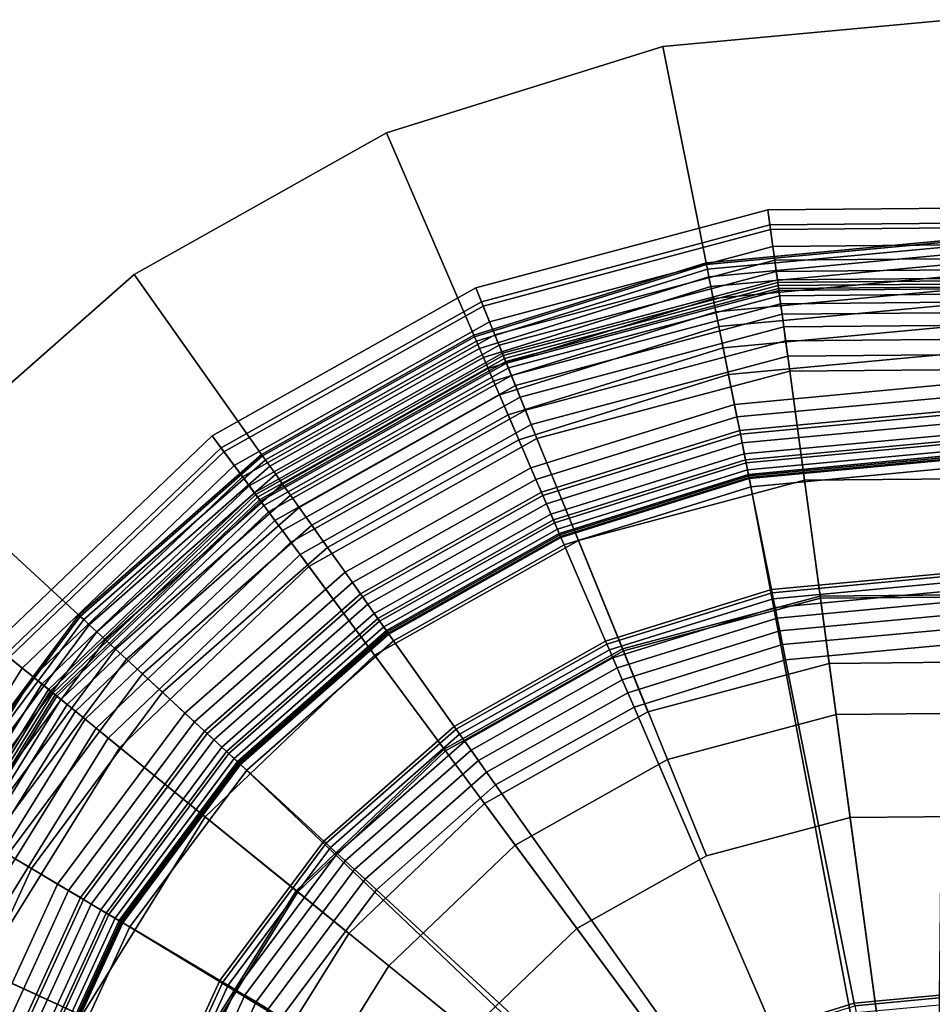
# Model space of a CAD drawing. Extents: x -43.1 to 43.1, y -41.3 to 41.3.
# Tile 536 of 656: x 32.5 to 33.5, y 1.7 to 2.7. Entities that reach past the tile are written whole.
import ezdxf

# ---------------------------------------------------------------- set-up
doc = ezdxf.new("R2010")
doc.units = 0
for name, color, linetype in [('LAMP', 7, 'CONTINUOUS'), ('LAMP_SUPPORT', 18, 'CONTINUOUS'), ('METAL_BASE', 254, 'CONTINUOUS')]:
    doc.layers.add(name, color=color, linetype=linetype)

msp = doc.modelspace()

# ---------------------------------------------------------------- linework, layer by layer
at = {"layer": 'LAMP'}
for points in [[(33.2992, 2.527, 43.6401), (33.605, 2.5297, 43.6401), (33.6033, 2.5146, 43.7579), (33.3012, 2.5118, 43.7579)], [(33.3019, 2.5071, 43.3843), (33.6027, 2.5098, 43.3843), (33.605, 2.5297, 43.6401), (33.2992, 2.527, 43.6401)], [(33.0036, 2.4482, 43.6401), (33.2992, 2.527, 43.6401), (33.3012, 2.5118, 43.7579), (33.0094, 2.4341, 43.7579)], [(33.0112, 2.4297, 43.3843), (33.3019, 2.5071, 43.3843), (33.2992, 2.527, 43.6401), (33.0036, 2.4482, 43.6401)], [(33.0094, 2.4341, 43.7579), (33.3012, 2.5118, 43.7579), (33.3091, 2.4537, 43.8806), (33.0314, 2.3798, 43.8806)], [(33.3012, 2.5118, 43.7579), (33.6033, 2.5146, 43.7579), (33.5964, 2.4563, 43.8806), (33.3091, 2.4537, 43.8806)], [(33.3042, 2.4901, 43.0998), (33.6007, 2.4928, 43.0998), (33.6027, 2.5098, 43.3843), (33.3019, 2.5071, 43.3843)], [(33.0176, 2.4138, 43.0998), (33.3042, 2.4901, 43.0998), (33.3019, 2.5071, 43.3843), (33.0112, 2.4297, 43.3843)], [(33.023, 2.4006, 42.7996), (33.3061, 2.476, 42.7996), (33.3042, 2.4901, 43.0998), (33.0176, 2.4138, 43.0998)], [(33.3061, 2.476, 42.7996), (33.599, 2.4786, 42.7996), (33.6007, 2.4928, 43.0998), (33.3042, 2.4901, 43.0998)], [(33.0273, 2.39, 42.4966), (33.3076, 2.4647, 42.4966), (33.3061, 2.476, 42.7996), (33.023, 2.4006, 42.7996)], [(33.3076, 2.4647, 42.4966), (33.5977, 2.4673, 42.4966), (33.599, 2.4786, 42.7996), (33.3061, 2.476, 42.7996)], [(33.0305, 2.382, 42.2036), (33.3088, 2.4561, 42.2036), (33.3076, 2.4647, 42.4966), (33.0273, 2.39, 42.4966)], [(33.3088, 2.4561, 42.2036), (33.5967, 2.4587, 42.2036), (33.5977, 2.4673, 42.4966), (33.3076, 2.4647, 42.4966)], [(33.0327, 2.3766, 41.9337), (33.3096, 2.4504, 41.9337), (33.3088, 2.4561, 42.2036), (33.0305, 2.382, 42.2036)], [(33.0314, 2.3798, 43.8806), (33.3091, 2.4537, 43.8806), (33.3213, 2.3639, 43.9998), (33.0655, 2.2958, 43.9998)], [(33.0339, 2.3738, 41.6997), (33.31, 2.4473, 41.6997), (33.3096, 2.4504, 41.9337), (33.0327, 2.3766, 41.9337)], [(33.3096, 2.4504, 41.9337), (33.596, 2.453, 41.9337), (33.5967, 2.4587, 42.2036), (33.3088, 2.4561, 42.2036)], [(33.3091, 2.4537, 43.8806), (33.5964, 2.4563, 43.8806), (33.5859, 2.3663, 43.9998), (33.3213, 2.3639, 43.9998)], [(33.31, 2.4473, 41.6997), (33.5957, 2.4499, 41.6997), (33.596, 2.453, 41.9337), (33.3096, 2.4504, 41.9337)], [(33.3102, 2.4454, 41.6845), (33.5955, 2.448, 41.6845), (33.5957, 2.4499, 41.6997), (33.31, 2.4473, 41.6997)], [(32.7369, 2.2985, 43.6401), (33.0036, 2.4482, 43.6401), (33.0094, 2.4341, 43.7579), (32.746, 2.2862, 43.7579)], [(32.7488, 2.2824, 43.3843), (33.0112, 2.4297, 43.3843), (33.0036, 2.4482, 43.6401), (32.7369, 2.2985, 43.6401)], [(33.0346, 2.372, 41.6845), (33.3102, 2.4454, 41.6845), (33.31, 2.4473, 41.6997), (33.0339, 2.3738, 41.6997)], [(33.0366, 2.3671, 41.6707), (33.3109, 2.4402, 41.6707), (33.3102, 2.4454, 41.6845), (33.0346, 2.372, 41.6845)], [(33.0397, 2.3595, 41.6586), (33.312, 2.432, 41.6586), (33.3109, 2.4402, 41.6707), (33.0366, 2.3671, 41.6707)], [(33.3109, 2.4402, 41.6707), (33.5948, 2.4427, 41.6707), (33.5955, 2.448, 41.6845), (33.3102, 2.4454, 41.6845)], [(33.312, 2.432, 41.6586), (33.5939, 2.4346, 41.6586), (33.5948, 2.4427, 41.6707), (33.3109, 2.4402, 41.6707)], [(32.746, 2.2862, 43.7579), (33.0094, 2.4341, 43.7579), (33.0314, 2.3798, 43.8806), (32.7809, 2.2391, 43.8806)], [(32.759, 2.2686, 43.0998), (33.0176, 2.4138, 43.0998), (33.0112, 2.4297, 43.3843), (32.7488, 2.2824, 43.3843)], [(33.0437, 2.3495, 41.6486), (33.3135, 2.4214, 41.6486), (33.312, 2.432, 41.6586), (33.0397, 2.3595, 41.6586)], [(33.3135, 2.4214, 41.6486), (33.5926, 2.4239, 41.6486), (33.5939, 2.4346, 41.6586), (33.312, 2.432, 41.6586)], [(33.0485, 2.3377, 41.6411), (33.3152, 2.4087, 41.6411), (33.3135, 2.4214, 41.6486), (33.0437, 2.3495, 41.6486)], [(33.3152, 2.4087, 41.6411), (33.5911, 2.4112, 41.6411), (33.5926, 2.4239, 41.6486), (33.3135, 2.4214, 41.6486)], [(32.7675, 2.2571, 42.7996), (33.023, 2.4006, 42.7996), (33.0176, 2.4138, 43.0998), (32.759, 2.2686, 43.0998)], [(33.3171, 2.3944, 41.6365), (33.5895, 2.3969, 41.6365), (33.5911, 2.4112, 41.6411), (33.3152, 2.4087, 41.6411)], [(32.7743, 2.2479, 42.4966), (33.0273, 2.39, 42.4966), (33.023, 2.4006, 42.7996), (32.7675, 2.2571, 42.7996)], [(33.054, 2.3243, 41.6365), (33.3171, 2.3944, 41.6365), (33.3152, 2.4087, 41.6411), (33.0485, 2.3377, 41.6411)], [(32.7794, 2.241, 42.2036), (33.0305, 2.382, 42.2036), (33.0273, 2.39, 42.4966), (32.7743, 2.2479, 42.4966)], [(33.0598, 2.3098, 41.6352), (33.3192, 2.3789, 41.6352), (33.3171, 2.3944, 41.6365), (33.054, 2.3243, 41.6365)], [(33.3192, 2.3789, 41.6352), (33.5876, 2.3814, 41.6352), (33.5895, 2.3969, 41.6365), (33.3171, 2.3944, 41.6365)], [(32.7829, 2.2364, 41.9337), (33.0327, 2.3766, 41.9337), (33.0305, 2.382, 42.2036), (32.7794, 2.241, 42.2036)], [(32.7809, 2.2391, 43.8806), (33.0314, 2.3798, 43.8806), (33.0655, 2.2958, 43.9998), (32.8348, 2.1662, 43.9998)], [(33.3521, 2.1363, 41.6428), (33.5591, 2.1382, 41.6428), (33.5876, 2.3814, 41.6352), (33.3192, 2.3789, 41.6352)], [(32.7847, 2.2339, 41.6997), (33.0339, 2.3738, 41.6997), (33.0327, 2.3766, 41.9337), (32.7829, 2.2364, 41.9337)], [(32.7859, 2.2323, 41.6845), (33.0346, 2.372, 41.6845), (33.0339, 2.3738, 41.6997), (32.7847, 2.2339, 41.6997)], [(32.789, 2.2281, 41.6707), (33.0366, 2.3671, 41.6707), (33.0346, 2.372, 41.6845), (32.7859, 2.2323, 41.6845)], [(33.152, 2.083, 41.6428), (33.3521, 2.1363, 41.6428), (33.3192, 2.3789, 41.6352), (33.0598, 2.3098, 41.6352)], [(32.7939, 2.2215, 41.6586), (33.0397, 2.3595, 41.6586), (33.0366, 2.3671, 41.6707), (32.789, 2.2281, 41.6707)], [(33.0655, 2.2958, 43.9998), (33.3213, 2.3639, 43.9998), (33.3362, 2.2536, 44.107), (33.1074, 2.1927, 44.107)], [(33.3213, 2.3639, 43.9998), (33.5859, 2.3663, 43.9998), (33.5729, 2.2558, 44.107), (33.3362, 2.2536, 44.107)], [(32.8003, 2.2128, 41.6486), (33.0437, 2.3495, 41.6486), (33.0397, 2.3595, 41.6586), (32.7939, 2.2215, 41.6586)], [(32.8079, 2.2026, 41.6411), (33.0485, 2.3377, 41.6411), (33.0437, 2.3495, 41.6486), (32.8003, 2.2128, 41.6486)], [(32.8165, 2.191, 41.6365), (33.054, 2.3243, 41.6365), (33.0485, 2.3377, 41.6411), (32.8079, 2.2026, 41.6411)], [(32.8258, 2.1784, 41.6352), (33.0598, 2.3098, 41.6352), (33.054, 2.3243, 41.6365), (32.8165, 2.191, 41.6365)], [(32.9715, 1.9816, 41.6428), (33.152, 2.083, 41.6428), (33.0598, 2.3098, 41.6352), (32.8258, 2.1784, 41.6352)], [(32.5158, 2.0871, 43.6401), (32.7369, 2.2985, 43.6401), (32.746, 2.2862, 43.7579), (32.5277, 2.0775, 43.7579)], [(32.5314, 2.0744, 43.3843), (32.7488, 2.2824, 43.3843), (32.7369, 2.2985, 43.6401), (32.5158, 2.0871, 43.6401)], [(32.8348, 2.1662, 43.9998), (33.0655, 2.2958, 43.9998), (33.1074, 2.1927, 44.107), (32.901, 2.0768, 44.107)], [(32.5277, 2.0775, 43.7579), (32.746, 2.2862, 43.7579), (32.7809, 2.2391, 43.8806), (32.5732, 2.0405, 43.8806)], [(32.5447, 2.0636, 43.0998), (32.759, 2.2686, 43.0998), (32.7488, 2.2824, 43.3843), (32.5314, 2.0744, 43.3843)], [(32.5558, 2.0547, 42.7996), (32.7675, 2.2571, 42.7996), (32.759, 2.2686, 43.0998), (32.5447, 2.0636, 43.0998)], [(32.5646, 2.0475, 42.4966), (32.7743, 2.2479, 42.4966), (32.7675, 2.2571, 42.7996), (32.5558, 2.0547, 42.7996)], [(33.1074, 2.1927, 44.107), (33.3362, 2.2536, 44.107), (33.3524, 2.1342, 44.1939), (33.1529, 2.081, 44.1939)], [(33.3362, 2.2536, 44.107), (33.5729, 2.2558, 44.107), (33.5589, 2.136, 44.1939), (33.3524, 2.1342, 44.1939)], [(32.5713, 2.042, 42.2036), (32.7794, 2.241, 42.2036), (32.7743, 2.2479, 42.4966), (32.5646, 2.0475, 42.4966)], [(32.5758, 2.0384, 41.9337), (32.7829, 2.2364, 41.9337), (32.7794, 2.241, 42.2036), (32.5713, 2.042, 42.2036)], [(32.5732, 2.0405, 43.8806), (32.7809, 2.2391, 43.8806), (32.8348, 2.1662, 43.9998), (32.6436, 1.9834, 43.9998)], [(32.5782, 2.0364, 41.6997), (32.7847, 2.2339, 41.6997), (32.7829, 2.2364, 41.9337), (32.5758, 2.0384, 41.9337)], [(32.5797, 2.0352, 41.6845), (32.7859, 2.2323, 41.6845), (32.7847, 2.2339, 41.6997), (32.5782, 2.0364, 41.6997)], [(32.5838, 2.0319, 41.6707), (32.789, 2.2281, 41.6707), (32.7859, 2.2323, 41.6845), (32.5797, 2.0352, 41.6845)], [(32.5902, 2.0267, 41.6586), (32.7939, 2.2215, 41.6586), (32.789, 2.2281, 41.6707), (32.5838, 2.0319, 41.6707)], [(32.5985, 2.0199, 41.6486), (32.8003, 2.2128, 41.6486), (32.7939, 2.2215, 41.6586), (32.5902, 2.0267, 41.6586)], [(32.6085, 2.0119, 41.6411), (32.8079, 2.2026, 41.6411), (32.8003, 2.2128, 41.6486), (32.5985, 2.0199, 41.6486)], [(32.6196, 2.0028, 41.6365), (32.8165, 2.191, 41.6365), (32.8079, 2.2026, 41.6411), (32.6085, 2.0119, 41.6411)], [(32.6318, 1.9929, 41.6352), (32.8258, 2.1784, 41.6352), (32.8165, 2.191, 41.6365), (32.6196, 2.0028, 41.6365)], [(32.901, 2.0768, 44.107), (33.1074, 2.1927, 44.107), (33.1529, 2.081, 44.1939), (32.9728, 1.9799, 44.1939)], [(32.8219, 1.8385, 41.6428), (32.9715, 1.9816, 41.6428), (32.8258, 2.1784, 41.6352), (32.6318, 1.9929, 41.6352)], [(32.6436, 1.9834, 43.9998), (32.8348, 2.1662, 43.9998), (32.901, 2.0768, 44.107), (32.7299, 1.9132, 44.107)], [(33.1778, 2.0195, 41.1434), (33.3613, 2.0684, 41.1434), (33.3521, 2.1363, 41.6428), (33.152, 2.083, 41.6428)], [(33.1529, 2.081, 44.1939), (33.3524, 2.1342, 44.1939), (33.3683, 2.0167, 44.2522), (33.1975, 1.9712, 44.2522)], [(33.3613, 2.0684, 41.1434), (33.5512, 2.0701, 41.1434), (33.5591, 2.1382, 41.6428), (33.3521, 2.1363, 41.6428)], [(33.3524, 2.1342, 44.1939), (33.5589, 2.136, 44.1939), (33.5451, 2.0183, 44.2522), (33.3683, 2.0167, 44.2522)], [(33.0123, 1.9265, 41.1433), (33.1778, 2.0195, 41.1434), (33.152, 2.083, 41.6428), (32.9715, 1.9816, 41.6428)], [(32.3682, 1.821, 43.7579), (32.5277, 2.0775, 43.7579), (32.5732, 2.0405, 43.8806), (32.4214, 1.7965, 43.8806)], [(32.3881, 1.8118, 43.0998), (32.5447, 2.0636, 43.0998), (32.5314, 2.0744, 43.3843), (32.3725, 1.819, 43.3843)], [(32.7299, 1.9132, 44.107), (32.901, 2.0768, 44.107), (32.9728, 1.9799, 44.1939), (32.8235, 1.8372, 44.1939)], [(32.9728, 1.9799, 44.1939), (33.1529, 2.081, 44.1939), (33.1975, 1.9712, 44.2522), (33.0433, 1.8846, 44.2522)], [(32.401, 1.8059, 42.7996), (32.5558, 2.0547, 42.7996), (32.5447, 2.0636, 43.0998), (32.3881, 1.8118, 43.0998)], [(33.1778, 2.0195, 41.1434), (33.0123, 1.9265, 41.1433), (33.463, 1.3178, 41.1433), (33.3613, 2.0684, 41.1434)], [(33.5512, 2.0701, 41.1434), (33.3613, 2.0684, 41.1434), (33.463, 1.3178, 41.1433), (33.7355, 2.0245, 41.1433)], [(32.4114, 1.8011, 42.4966), (32.5646, 2.0475, 42.4966), (32.5558, 2.0547, 42.7996), (32.401, 1.8059, 42.7996)], [(32.4192, 1.7975, 42.2036), (32.5713, 2.042, 42.2036), (32.5646, 2.0475, 42.4966), (32.4114, 1.8011, 42.4966)], [(32.4245, 1.7951, 41.9337), (32.5758, 2.0384, 41.9337), (32.5713, 2.042, 42.2036), (32.4192, 1.7975, 42.2036)], [(32.4214, 1.7965, 43.8806), (32.5732, 2.0405, 43.8806), (32.6436, 1.9834, 43.9998), (32.5038, 1.7587, 43.9998)], [(32.4273, 1.7938, 41.6997), (32.5782, 2.0364, 41.6997), (32.5758, 2.0384, 41.9337), (32.4245, 1.7951, 41.9337)], [(32.429, 1.793, 41.6845), (32.5797, 2.0352, 41.6845), (32.5782, 2.0364, 41.6997), (32.4273, 1.7938, 41.6997)], [(32.4339, 1.7908, 41.6707), (32.5838, 2.0319, 41.6707), (32.5797, 2.0352, 41.6845), (32.429, 1.793, 41.6845)], [(32.4413, 1.7874, 41.6586), (32.5902, 2.0267, 41.6586), (32.5838, 2.0319, 41.6707), (32.4339, 1.7908, 41.6707)], [(32.4511, 1.7829, 41.6486), (32.5985, 2.0199, 41.6486), (32.5902, 2.0267, 41.6586), (32.4413, 1.7874, 41.6586)], [(33.9027, 1.9345, 41.1433), (33.7355, 2.0245, 41.1433), (33.463, 1.3178, 41.1433), (34.0422, 1.8058, 41.1433)], [(32.4627, 1.7775, 41.6411), (32.6085, 2.0119, 41.6411), (32.5985, 2.0199, 41.6486), (32.4511, 1.7829, 41.6486)], [(32.4758, 1.7715, 41.6365), (32.6196, 2.0028, 41.6365), (32.6085, 2.0119, 41.6411), (32.4627, 1.7775, 41.6411)], [(33.1975, 1.9712, 44.2522), (33.3683, 2.0167, 44.2522), (33.3824, 1.9125, 44.2735), (33.237, 1.8738, 44.2735)], [(33.3683, 2.0167, 44.2522), (33.5451, 2.0183, 44.2522), (33.5329, 1.9139, 44.2735), (33.3824, 1.9125, 44.2735)], [(32.49, 1.765, 41.6352), (32.6318, 1.9929, 41.6352), (32.6196, 2.0028, 41.6365), (32.4758, 1.7715, 41.6365)], [(32.7125, 1.6627, 41.6428), (32.8219, 1.8385, 41.6428), (32.6318, 1.9929, 41.6352), (32.49, 1.765, 41.6352)], [(32.5038, 1.7587, 43.9998), (32.6436, 1.9834, 43.9998), (32.7299, 1.9132, 44.107), (32.6049, 1.7122, 44.107)], [(32.8751, 1.7953, 41.1433), (33.0123, 1.9265, 41.1433), (32.9715, 1.9816, 41.6428), (32.8219, 1.8385, 41.6428)], [(32.8235, 1.8372, 44.1939), (32.9728, 1.9799, 44.1939), (33.0433, 1.8846, 44.2522), (32.9155, 1.7624, 44.2522)], [(33.0433, 1.8846, 44.2522), (33.1975, 1.9712, 44.2522), (33.237, 1.8738, 44.2735), (33.1059, 1.8002, 44.2735)], [(32.8751, 1.7953, 41.1433), (32.7748, 1.6341, 41.1433), (33.463, 1.3178, 41.1433), (33.0123, 1.9265, 41.1433)], [(32.6049, 1.7122, 44.107), (32.7299, 1.9132, 44.107), (32.8235, 1.8372, 44.1939), (32.7145, 1.6618, 44.1939)], [(33.237, 1.8738, 44.2735), (33.3824, 1.9125, 44.2735), (33.463, 1.3178, 44.2735), (33.1059, 1.8002, 44.2735)], [(33.5329, 1.9139, 44.2735), (33.6789, 1.8778, 44.2735), (33.463, 1.3178, 44.2735), (33.3824, 1.9125, 44.2735)], [(32.9155, 1.7624, 44.2522), (33.0433, 1.8846, 44.2522), (33.1059, 1.8002, 44.2735), (32.9971, 1.6962, 44.2735)], [(33.8114, 1.8065, 44.2735), (33.922, 1.7045, 44.2735), (33.463, 1.3178, 44.2735), (33.6789, 1.8778, 44.2735)], [(32.7748, 1.6341, 41.1433), (32.8751, 1.7953, 41.1433), (32.8219, 1.8385, 41.6428), (32.7125, 1.6627, 41.6428)], [(32.7145, 1.6618, 44.1939), (32.8235, 1.8372, 44.1939), (32.9155, 1.7624, 44.2522), (32.8222, 1.6123, 44.2522)], [(34.1454, 1.6464, 41.1433), (34.0422, 1.8058, 41.1433), (33.463, 1.3178, 41.1433), (34.2057, 1.4664, 41.1433)], [(32.9971, 1.6962, 44.2735), (33.1059, 1.8002, 44.2735), (33.463, 1.3178, 44.2735), (32.9177, 1.5684, 44.2735)], [(32.6503, 1.4652, 41.6428), (32.7125, 1.6627, 41.6428), (32.49, 1.765, 41.6352), (32.4094, 1.509, 41.6352)], [(32.8222, 1.6123, 44.2522), (32.9155, 1.7624, 44.2522), (32.9971, 1.6962, 44.2735), (32.9177, 1.5684, 44.2735)], [(32.4243, 1.5063, 43.9998), (32.5038, 1.7587, 43.9998), (32.6049, 1.7122, 44.107), (32.5338, 1.4864, 44.107)]]:
    msp.add_3dface(points, dxfattribs=at)
at = {"layer": 'LAMP_SUPPORT'}
for points in [[(33.4818, 2.4963, 38.0011), (33.2366, 2.4735, 38.0011), (33.237, 2.4718, 37.9861), (33.4818, 2.4946, 37.9861)], [(33.4818, 2.4963, 41.465), (33.2366, 2.4735, 41.465), (33.2366, 2.4735, 38.0011), (33.4818, 2.4963, 38.0011)], [(33.4818, 2.4946, 41.48), (33.237, 2.4718, 41.48), (33.2366, 2.4735, 41.465), (33.4818, 2.4963, 41.465)], [(33.4818, 2.4946, 37.9861), (33.237, 2.4718, 37.9861), (33.238, 2.4669, 37.9723), (33.4817, 2.4896, 37.9723)], [(33.4817, 2.4896, 41.4939), (33.238, 2.4669, 41.4939), (33.237, 2.4718, 41.48), (33.4818, 2.4946, 41.48)], [(33.4817, 2.4896, 37.9723), (33.238, 2.4669, 37.9723), (33.2395, 2.4593, 37.9601), (33.4816, 2.4819, 37.9601)], [(33.4816, 2.4819, 41.5061), (33.2395, 2.4593, 41.5061), (33.238, 2.4669, 41.4939), (33.4817, 2.4896, 41.4939)], [(33.4816, 2.4819, 37.9601), (33.2395, 2.4593, 37.9601), (33.2415, 2.4494, 37.9499), (33.4815, 2.4717, 37.9499)], [(33.4815, 2.4717, 41.5162), (33.2415, 2.4494, 41.5162), (33.2395, 2.4593, 41.5061), (33.4816, 2.4819, 41.5061)], [(33.2366, 2.4735, 38.0011), (33.0016, 2.4002, 38.0011), (33.0023, 2.3986, 37.9861), (33.237, 2.4718, 37.9861)], [(33.2366, 2.4735, 41.465), (33.0016, 2.4002, 41.465), (33.0016, 2.4002, 38.0011), (33.2366, 2.4735, 38.0011)], [(33.237, 2.4718, 41.48), (33.0023, 2.3986, 41.48), (33.0016, 2.4002, 41.465), (33.2366, 2.4735, 41.465)], [(33.237, 2.4718, 37.9861), (33.0023, 2.3986, 37.9861), (33.0042, 2.3941, 37.9723), (33.238, 2.4669, 37.9723)], [(33.238, 2.4669, 41.4939), (33.0042, 2.3941, 41.4939), (33.0023, 2.3986, 41.48), (33.237, 2.4718, 41.48)], [(33.4815, 2.4717, 37.9499), (33.2415, 2.4494, 37.9499), (33.2439, 2.4374, 37.9421), (33.4813, 2.4595, 37.9421)], [(33.4813, 2.4595, 41.524), (33.2439, 2.4374, 41.524), (33.2415, 2.4494, 41.5162), (33.4815, 2.4717, 41.5162)], [(33.238, 2.4669, 37.9723), (33.0042, 2.3941, 37.9723), (33.0073, 2.3869, 37.9601), (33.2395, 2.4593, 37.9601)], [(33.2395, 2.4593, 41.5061), (33.0073, 2.3869, 41.5061), (33.0042, 2.3941, 41.4939), (33.238, 2.4669, 41.4939)], [(33.4813, 2.4595, 37.9421), (33.2439, 2.4374, 37.9421), (33.2466, 2.4238, 37.9372), (33.4812, 2.4457, 37.9372)], [(33.4812, 2.4457, 41.5289), (33.2466, 2.4238, 41.5289), (33.2439, 2.4374, 41.524), (33.4813, 2.4595, 41.524)], [(33.2395, 2.4593, 37.9601), (33.0073, 2.3869, 37.9601), (33.0113, 2.3776, 37.9499), (33.2415, 2.4494, 37.9499)], [(33.2415, 2.4494, 41.5162), (33.0113, 2.3776, 41.5162), (33.0073, 2.3869, 41.5061), (33.2395, 2.4593, 41.5061)], [(33.2415, 2.4494, 37.9499), (33.0113, 2.3776, 37.9499), (33.0162, 2.3664, 37.9421), (33.2439, 2.4374, 37.9421)], [(33.2439, 2.4374, 41.524), (33.0162, 2.3664, 41.524), (33.0113, 2.3776, 41.5162), (33.2415, 2.4494, 41.5162)], [(33.4812, 2.4457, 37.9372), (33.2466, 2.4238, 37.9372), (33.2495, 2.4091, 37.9354), (33.481, 2.4306, 37.9354)], [(33.481, 2.4306, 41.5307), (33.2495, 2.4091, 41.5307), (33.2466, 2.4238, 41.5289), (33.4812, 2.4457, 41.5289)], [(33.2439, 2.4374, 37.9421), (33.0162, 2.3664, 37.9421), (33.0216, 2.3537, 37.9372), (33.2466, 2.4238, 37.9372)], [(33.2466, 2.4238, 41.5289), (33.0216, 2.3537, 41.5289), (33.0162, 2.3664, 41.524), (33.2439, 2.4374, 41.524)], [(33.481, 2.4306, 37.9354), (33.2495, 2.4091, 37.9354), (33.2538, 2.3876, 37.9338), (33.4807, 2.4087, 37.9338)], [(33.4799, 2.3374, 41.5307), (33.2678, 2.3176, 41.5307), (33.2495, 2.4091, 41.5307), (33.481, 2.4306, 41.5307)], [(33.2466, 2.4238, 37.9372), (33.0216, 2.3537, 37.9372), (33.0276, 2.3399, 37.9354), (33.2495, 2.4091, 37.9354)], [(33.2495, 2.4091, 41.5307), (33.0276, 2.3399, 41.5307), (33.0216, 2.3537, 41.5289), (33.2466, 2.4238, 41.5289)], [(33.0016, 2.4002, 38.0011), (32.7869, 2.2797, 38.0011), (32.7879, 2.2782, 37.9861), (33.0023, 2.3986, 37.9861)], [(33.0016, 2.4002, 41.465), (32.7869, 2.2797, 41.465), (32.7869, 2.2797, 38.0011), (33.0016, 2.4002, 38.0011)], [(33.0023, 2.3986, 41.48), (32.7879, 2.2782, 41.48), (32.7869, 2.2797, 41.465), (33.0016, 2.4002, 41.465)], [(33.2495, 2.4091, 37.9354), (33.0276, 2.3399, 37.9354), (33.0363, 2.3197, 37.9338), (33.2538, 2.3876, 37.9338)], [(33.2678, 2.3176, 41.5307), (33.0645, 2.2543, 41.5307), (33.0276, 2.3399, 41.5307), (33.2495, 2.4091, 41.5307)], [(33.4807, 2.4087, 37.9338), (33.2538, 2.3876, 37.9338), (33.2592, 2.3606, 37.929), (33.4804, 2.3812, 37.929)], [(33.0023, 2.3986, 37.9861), (32.7879, 2.2782, 37.9861), (32.7908, 2.2742, 37.9723), (33.0042, 2.3941, 37.9723)], [(33.0042, 2.3941, 41.4939), (32.7908, 2.2742, 41.4939), (32.7879, 2.2782, 41.48), (33.0023, 2.3986, 41.48)], [(33.0042, 2.3941, 37.9723), (32.7908, 2.2742, 37.9723), (32.7953, 2.2679, 37.9601), (33.0073, 2.3869, 37.9601)], [(33.0073, 2.3869, 41.5061), (32.7953, 2.2679, 41.5061), (32.7908, 2.2742, 41.4939), (33.0042, 2.3941, 41.4939)], [(33.0073, 2.3869, 37.9601), (32.7953, 2.2679, 37.9601), (32.8012, 2.2596, 37.9499), (33.0113, 2.3776, 37.9499)], [(33.0113, 2.3776, 41.5162), (32.8012, 2.2596, 41.5162), (32.7953, 2.2679, 41.5061), (33.0073, 2.3869, 41.5061)], [(33.2538, 2.3876, 37.9338), (33.0363, 2.3197, 37.9338), (33.0472, 2.2945, 37.929), (33.2592, 2.3606, 37.929)], [(33.4804, 2.3812, 37.929), (33.2592, 2.3606, 37.929), (33.2653, 2.3303, 37.9214), (33.48, 2.3503, 37.9214)], [(33.0113, 2.3776, 37.9499), (32.8012, 2.2596, 37.9499), (32.8082, 2.2496, 37.9421), (33.0162, 2.3664, 37.9421)], [(33.0162, 2.3664, 41.524), (32.8082, 2.2496, 41.524), (32.8012, 2.2596, 41.5162), (33.0113, 2.3776, 41.5162)], [(33.0162, 2.3664, 37.9421), (32.8082, 2.2496, 37.9421), (32.8162, 2.2384, 37.9372), (33.0216, 2.3537, 37.9372)], [(33.0216, 2.3537, 41.5289), (32.8162, 2.2384, 41.5289), (32.8082, 2.2496, 41.524), (33.0162, 2.3664, 41.524)], [(33.2592, 2.3606, 37.929), (33.0472, 2.2945, 37.929), (33.0594, 2.2661, 37.9214), (33.2653, 2.3303, 37.9214)], [(33.0216, 2.3537, 37.9372), (32.8162, 2.2384, 37.9372), (32.8249, 2.2261, 37.9354), (33.0276, 2.3399, 37.9354)], [(33.0276, 2.3399, 41.5307), (32.8249, 2.2261, 41.5307), (32.8162, 2.2384, 41.5289), (33.0216, 2.3537, 41.5289)], [(33.48, 2.3503, 37.9214), (33.2653, 2.3303, 37.9214), (33.2713, 2.3003, 37.9114), (33.4797, 2.3197, 37.9114)], [(33.0276, 2.3399, 37.9354), (32.8249, 2.2261, 37.9354), (32.8376, 2.2082, 37.9338), (33.0363, 2.3197, 37.9338)], [(33.0645, 2.2543, 41.5307), (32.8788, 2.15, 41.5307), (32.8249, 2.2261, 41.5307), (33.0276, 2.3399, 41.5307)], [(33.2653, 2.3303, 37.9214), (33.0594, 2.2661, 37.9214), (33.0715, 2.2381, 37.9114), (33.2713, 2.3003, 37.9114)], [(33.4797, 2.3234, 41.5291), (33.2706, 2.304, 41.5291), (33.2678, 2.3176, 41.5307), (33.4799, 2.3374, 41.5307)], [(33.4796, 2.3106, 41.5245), (33.2731, 2.2914, 41.5245), (33.2706, 2.304, 41.5291), (33.4797, 2.3234, 41.5291)], [(33.0363, 2.3197, 37.9338), (32.8376, 2.2082, 37.9338), (32.8535, 2.1857, 37.929), (33.0472, 2.2945, 37.929)], [(33.2706, 2.304, 41.5291), (33.07, 2.2414, 41.5291), (33.0645, 2.2543, 41.5307), (33.2678, 2.3176, 41.5307)], [(33.4797, 2.3197, 37.9114), (33.2713, 2.3003, 37.9114), (33.2765, 2.2741, 37.8993), (33.4794, 2.293, 37.8993)], [(33.4794, 2.2993, 41.5173), (33.2753, 2.2803, 41.5173), (33.2731, 2.2914, 41.5245), (33.4796, 2.3106, 41.5245)], [(33.2731, 2.2914, 41.5245), (33.0751, 2.2297, 41.5245), (33.07, 2.2414, 41.5291), (33.2706, 2.304, 41.5291)], [(33.2713, 2.3003, 37.9114), (33.0715, 2.2381, 37.9114), (33.0821, 2.2135, 37.8993), (33.2765, 2.2741, 37.8993)], [(33.0472, 2.2945, 37.929), (32.8535, 2.1857, 37.929), (32.8713, 2.1605, 37.9214), (33.0594, 2.2661, 37.9214)], [(33.2753, 2.2803, 41.5173), (33.0796, 2.2193, 41.5173), (33.0751, 2.2297, 41.5245), (33.2731, 2.2914, 41.5245)], [(33.4793, 2.2899, 41.5079), (33.2772, 2.2711, 41.5079), (33.2753, 2.2803, 41.5173), (33.4794, 2.2993, 41.5173)], [(33.4794, 2.293, 37.8993), (33.2765, 2.2741, 37.8993), (33.2803, 2.2552, 37.8854), (33.4791, 2.2737, 37.8854)], [(33.2772, 2.2711, 41.5079), (33.0833, 2.2106, 41.5079), (33.0796, 2.2193, 41.5173), (33.2753, 2.2803, 41.5173)], [(33.4792, 2.2827, 41.4966), (33.2786, 2.264, 41.4966), (33.2772, 2.2711, 41.5079), (33.4793, 2.2899, 41.5079)], [(33.4792, 2.2781, 41.4838), (33.2795, 2.2595, 41.4838), (33.2786, 2.264, 41.4966), (33.4792, 2.2827, 41.4966)], [(32.7869, 2.2797, 38.0011), (32.602, 2.1171, 38.0011), (32.6033, 2.1159, 37.9861), (32.7879, 2.2782, 37.9861)], [(32.7869, 2.2797, 41.465), (32.602, 2.1171, 41.465), (32.602, 2.1171, 38.0011), (32.7869, 2.2797, 38.0011)], [(32.7879, 2.2782, 41.48), (32.6033, 2.1159, 41.48), (32.602, 2.1171, 41.465), (32.7869, 2.2797, 41.465)], [(32.7879, 2.2782, 37.9861), (32.6033, 2.1159, 37.9861), (32.6069, 2.1126, 37.9723), (32.7908, 2.2742, 37.9723)], [(32.7908, 2.2742, 41.4939), (32.6069, 2.1126, 41.4939), (32.6033, 2.1159, 41.48), (32.7879, 2.2782, 41.48)], [(32.7908, 2.2742, 37.9723), (32.6069, 2.1126, 37.9723), (32.6126, 2.1073, 37.9601), (32.7953, 2.2679, 37.9601)], [(32.7953, 2.2679, 41.5061), (32.6126, 2.1073, 41.5061), (32.6069, 2.1126, 41.4939), (32.7908, 2.2742, 41.4939)], [(33.2765, 2.2741, 37.8993), (33.0821, 2.2135, 37.8993), (33.0897, 2.1957, 37.8854), (33.2803, 2.2552, 37.8854)], [(33.2786, 2.264, 41.4966), (33.0862, 2.204, 41.4966), (33.0833, 2.2106, 41.5079), (33.2772, 2.2711, 41.5079)], [(33.4792, 2.2764, 41.4698), (33.2798, 2.2579, 41.4698), (33.2795, 2.2595, 41.4838), (33.4792, 2.2781, 41.4838)], [(33.4791, 2.2748, 40.5662), (33.2801, 2.2562, 40.5662), (33.2798, 2.2579, 41.4698), (33.4792, 2.2764, 41.4698)], [(33.468, 1.3426, 40.5662), (33.4539, 1.3382, 40.5662), (33.2801, 2.2562, 40.5662), (33.4791, 2.2748, 40.5662)], [(33.4791, 2.2737, 37.8854), (33.2803, 2.2552, 37.8854), (33.282, 2.247, 37.8701), (33.479, 2.2653, 37.8701)], [(32.7953, 2.2679, 37.9601), (32.6126, 2.1073, 37.9601), (32.6201, 2.1004, 37.9499), (32.8012, 2.2596, 37.9499)], [(32.8012, 2.2596, 41.5162), (32.6201, 2.1004, 41.5162), (32.6126, 2.1073, 41.5061), (32.7953, 2.2679, 41.5061)], [(33.0594, 2.2661, 37.9214), (32.8713, 2.1605, 37.9214), (32.889, 2.1356, 37.9114), (33.0715, 2.2381, 37.9114)], [(33.2795, 2.2595, 41.4838), (33.088, 2.1998, 41.4838), (33.0862, 2.204, 41.4966), (33.2786, 2.264, 41.4966)], [(33.479, 2.2653, 37.8701), (33.282, 2.247, 37.8701), (33.3028, 2.143, 36.848), (33.4777, 2.1593, 36.848)], [(32.8012, 2.2596, 37.9499), (32.6201, 2.1004, 37.9499), (32.6291, 2.0922, 37.9421), (32.8082, 2.2496, 37.9421)], [(32.8082, 2.2496, 41.524), (32.6291, 2.0922, 41.524), (32.6201, 2.1004, 41.5162), (32.8012, 2.2596, 41.5162)], [(33.07, 2.2414, 41.5291), (32.8869, 2.1386, 41.5291), (32.8788, 2.15, 41.5307), (33.0645, 2.2543, 41.5307)], [(33.4539, 1.3382, 40.5662), (32.915, 2.0989, 40.5662), (33.0893, 2.1968, 40.5662), (33.2801, 2.2562, 40.5662)], [(33.2798, 2.2579, 41.4698), (33.0886, 2.1983, 41.4698), (33.088, 2.1998, 41.4838), (33.2795, 2.2595, 41.4838)], [(33.2801, 2.2562, 40.5662), (33.0893, 2.1968, 40.5662), (33.0886, 2.1983, 41.4698), (33.2798, 2.2579, 41.4698)], [(33.2803, 2.2552, 37.8854), (33.0897, 2.1957, 37.8854), (33.093, 2.1881, 37.8701), (33.282, 2.247, 37.8701)], [(32.8082, 2.2496, 37.9421), (32.6291, 2.0922, 37.9421), (32.6392, 2.0828, 37.9372), (32.8162, 2.2384, 37.9372)], [(32.8162, 2.2384, 41.5289), (32.6392, 2.0828, 41.5289), (32.6291, 2.0922, 41.524), (32.8082, 2.2496, 41.524)], [(33.0751, 2.2297, 41.5245), (32.8943, 2.1281, 41.5245), (32.8869, 2.1386, 41.5291), (33.07, 2.2414, 41.5291)], [(33.282, 2.247, 37.8701), (33.093, 2.1881, 37.8701), (33.135, 2.0907, 36.848), (33.3028, 2.143, 36.848)], [(32.8162, 2.2384, 37.9372), (32.6392, 2.0828, 37.9372), (32.6503, 2.0726, 37.9354), (32.8249, 2.2261, 37.9354)], [(32.8249, 2.2261, 41.5307), (32.6503, 2.0726, 41.5307), (32.6392, 2.0828, 41.5289), (32.8162, 2.2384, 41.5289)], [(33.0715, 2.2381, 37.9114), (32.889, 2.1356, 37.9114), (32.9045, 2.1138, 37.8993), (33.0821, 2.2135, 37.8993)], [(32.8249, 2.2261, 37.9354), (32.6503, 2.0726, 37.9354), (32.6664, 2.0577, 37.9338), (32.8376, 2.2082, 37.9338)], [(32.8788, 2.15, 41.5307), (32.7189, 2.0094, 41.5307), (32.6503, 2.0726, 41.5307), (32.8249, 2.2261, 41.5307)], [(33.0796, 2.2193, 41.5173), (32.9008, 2.1189, 41.5173), (32.8943, 2.1281, 41.5245), (33.0751, 2.2297, 41.5245)], [(33.0833, 2.2106, 41.5079), (32.9063, 2.1112, 41.5079), (32.9008, 2.1189, 41.5173), (33.0796, 2.2193, 41.5173)], [(33.0821, 2.2135, 37.8993), (32.9045, 2.1138, 37.8993), (32.9156, 2.098, 37.8854), (33.0897, 2.1957, 37.8854)], [(33.0862, 2.204, 41.4966), (32.9104, 2.1053, 41.4966), (32.9063, 2.1112, 41.5079), (33.0833, 2.2106, 41.5079)], [(32.8376, 2.2082, 37.9338), (32.6664, 2.0577, 37.9338), (32.6867, 2.0391, 37.929), (32.8535, 2.1857, 37.929)], [(33.088, 2.1998, 41.4838), (32.9131, 2.1016, 41.4838), (32.9104, 2.1053, 41.4966), (33.0862, 2.204, 41.4966)], [(33.0886, 2.1983, 41.4698), (32.914, 2.1002, 41.4698), (32.9131, 2.1016, 41.4838), (33.088, 2.1998, 41.4838)], [(33.0893, 2.1968, 40.5662), (32.915, 2.0989, 40.5662), (32.914, 2.1002, 41.4698), (33.0886, 2.1983, 41.4698)], [(33.0897, 2.1957, 37.8854), (32.9156, 2.098, 37.8854), (32.9205, 2.0912, 37.8701), (33.093, 2.1881, 37.8701)], [(32.8535, 2.1857, 37.929), (32.6867, 2.0391, 37.929), (32.7093, 2.0181, 37.9214), (32.8713, 2.1605, 37.9214)], [(33.093, 2.1881, 37.8701), (32.9205, 2.0912, 37.8701), (32.9817, 2.0047, 36.848), (33.135, 2.0907, 36.848)], [(32.8713, 2.1605, 37.9214), (32.7093, 2.0181, 37.9214), (32.7318, 1.9974, 37.9114), (32.889, 2.1356, 37.9114)], [(33.4777, 2.1593, 36.848), (33.3028, 2.143, 36.848), (33.3034, 2.1398, 36.8327), (33.4777, 2.1561, 36.8327)], [(33.4777, 2.1561, 36.8327), (33.3034, 2.1398, 36.8327), (33.3046, 2.1337, 36.8188), (33.4776, 2.1498, 36.8188)], [(32.8869, 2.1386, 41.5291), (32.7291, 1.9999, 41.5291), (32.7189, 2.0094, 41.5307), (32.8788, 2.15, 41.5307)], [(33.3028, 2.143, 36.848), (33.135, 2.0907, 36.848), (33.1363, 2.0877, 36.8327), (33.3034, 2.1398, 36.8327)], [(33.4776, 2.1498, 36.8188), (33.3046, 2.1337, 36.8188), (33.3064, 2.125, 36.8067), (33.4775, 2.1409, 36.8067)], [(33.4775, 2.1409, 36.8067), (33.3064, 2.125, 36.8067), (33.3086, 2.1141, 36.7967), (33.4774, 2.1298, 36.7967)], [(32.8943, 2.1281, 41.5245), (32.7385, 1.9912, 41.5245), (32.7291, 1.9999, 41.5291), (32.8869, 2.1386, 41.5291)], [(32.889, 2.1356, 37.9114), (32.7318, 1.9974, 37.9114), (32.7515, 1.9793, 37.8993), (32.9045, 2.1138, 37.8993)], [(33.3034, 2.1398, 36.8327), (33.1363, 2.0877, 36.8327), (33.1388, 2.082, 36.8188), (33.3046, 2.1337, 36.8188)], [(33.3046, 2.1337, 36.8188), (33.1388, 2.082, 36.8188), (33.1423, 2.0739, 36.8067), (33.3064, 2.125, 36.8067)], [(32.9008, 2.1189, 41.5173), (32.7468, 1.9836, 41.5173), (32.7385, 1.9912, 41.5245), (32.8943, 2.1281, 41.5245)], [(33.3064, 2.125, 36.8067), (33.1423, 2.0739, 36.8067), (33.1467, 2.0637, 36.7967), (33.3086, 2.1141, 36.7967)], [(33.4774, 2.1298, 36.7967), (33.3086, 2.1141, 36.7967), (33.3111, 2.1014, 36.7891), (33.4773, 2.1169, 36.7891)], [(32.602, 2.1171, 38.0011), (32.455, 1.9197, 38.0011), (32.4564, 1.9188, 37.9861), (32.6033, 2.1159, 37.9861)], [(32.602, 2.1171, 41.465), (32.455, 1.9197, 41.465), (32.455, 1.9197, 38.0011), (32.602, 2.1171, 38.0011)], [(32.6033, 2.1159, 41.48), (32.4564, 1.9188, 41.48), (32.455, 1.9197, 41.465), (32.602, 2.1171, 41.465)], [(32.6033, 2.1159, 37.9861), (32.4564, 1.9188, 37.9861), (32.4607, 1.9163, 37.9723), (32.6069, 2.1126, 37.9723)], [(32.6069, 2.1126, 41.4939), (32.4607, 1.9163, 41.4939), (32.4564, 1.9188, 41.48), (32.6033, 2.1159, 41.48)], [(32.6069, 2.1126, 37.9723), (32.4607, 1.9163, 37.9723), (32.4674, 1.9123, 37.9601), (32.6126, 2.1073, 37.9601)], [(32.6126, 2.1073, 41.5061), (32.4674, 1.9123, 41.5061), (32.4607, 1.9163, 41.4939), (32.6069, 2.1126, 41.4939)], [(32.9063, 2.1112, 41.5079), (32.7538, 1.9772, 41.5079), (32.7468, 1.9836, 41.5173), (32.9008, 2.1189, 41.5173)], [(32.9045, 2.1138, 37.8993), (32.7515, 1.9793, 37.8993), (32.7657, 1.9662, 37.8854), (32.9156, 2.098, 37.8854)], [(32.9104, 2.1053, 41.4966), (32.7591, 1.9723, 41.4966), (32.7538, 1.9772, 41.5079), (32.9063, 2.1112, 41.5079)], [(33.3086, 2.1141, 36.7967), (33.1467, 2.0637, 36.7967), (33.1518, 2.0518, 36.7891), (33.3111, 2.1014, 36.7891)], [(33.4773, 2.1169, 36.7891), (33.3111, 2.1014, 36.7891), (33.3139, 2.0873, 36.7843), (33.4771, 2.1024, 36.7843)], [(32.6126, 2.1073, 37.9601), (32.4674, 1.9123, 37.9601), (32.4761, 1.9071, 37.9499), (32.6201, 2.1004, 37.9499)], [(32.6201, 2.1004, 41.5162), (32.4761, 1.9071, 41.5162), (32.4674, 1.9123, 41.5061), (32.6126, 2.1073, 41.5061)], [(32.9131, 2.1016, 41.4838), (32.7625, 1.9692, 41.4838), (32.7591, 1.9723, 41.4966), (32.9104, 2.1053, 41.4966)], [(32.914, 2.1002, 41.4698), (32.7637, 1.968, 41.4698), (32.7625, 1.9692, 41.4838), (32.9131, 2.1016, 41.4838)], [(33.3111, 2.1014, 36.7891), (33.1518, 2.0518, 36.7891), (33.1575, 2.0385, 36.7843), (33.3139, 2.0873, 36.7843)], [(33.4771, 2.1024, 36.7843), (33.3139, 2.0873, 36.7843), (33.317, 2.072, 36.7827), (33.4769, 2.0869, 36.7827)], [(32.6201, 2.1004, 37.9499), (32.4761, 1.9071, 37.9499), (32.4866, 1.9009, 37.9421), (32.6291, 2.0922, 37.9421)], [(32.6291, 2.0922, 41.524), (32.4866, 1.9009, 41.524), (32.4761, 1.9071, 41.5162), (32.6201, 2.1004, 41.5162)], [(32.6291, 2.0922, 37.9421), (32.4866, 1.9009, 37.9421), (32.4985, 1.8938, 37.9372), (32.6392, 2.0828, 37.9372)], [(32.6392, 2.0828, 41.5289), (32.4985, 1.8938, 41.5289), (32.4866, 1.9009, 41.524), (32.6291, 2.0922, 41.524)], [(32.915, 2.0989, 40.5662), (32.7649, 1.9669, 40.5662), (32.7637, 1.968, 41.4698), (32.914, 2.1002, 41.4698)], [(33.4539, 1.3382, 40.5662), (33.444, 1.3215, 40.5662), (32.7649, 1.9669, 40.5662), (32.915, 2.0989, 40.5662)], [(32.9156, 2.098, 37.8854), (32.7657, 1.9662, 37.8854), (32.7718, 1.9605, 37.8701), (32.9205, 2.0912, 37.8701)], [(32.9205, 2.0912, 37.8701), (32.7718, 1.9605, 37.8701), (32.8498, 1.8887, 36.848), (32.9817, 2.0047, 36.848)], [(32.6392, 2.0828, 37.9372), (32.4985, 1.8938, 37.9372), (32.5114, 1.8862, 37.9354), (32.6503, 2.0726, 37.9354)], [(32.6503, 2.0726, 41.5307), (32.5114, 1.8862, 41.5307), (32.4985, 1.8938, 41.5289), (32.6392, 2.0828, 41.5289)], [(33.135, 2.0907, 36.848), (32.9817, 2.0047, 36.848), (32.9836, 2.002, 36.8327), (33.1363, 2.0877, 36.8327)], [(33.1363, 2.0877, 36.8327), (32.9836, 2.002, 36.8327), (32.9872, 1.9969, 36.8188), (33.1388, 2.082, 36.8188)], [(33.1388, 2.082, 36.8188), (32.9872, 1.9969, 36.8188), (32.9924, 1.9897, 36.8067), (33.1423, 2.0739, 36.8067)], [(33.3139, 2.0873, 36.7843), (33.1575, 2.0385, 36.7843), (33.1637, 2.0242, 36.7827), (33.317, 2.072, 36.7827)], [(33.4769, 2.0869, 36.7827), (33.317, 2.072, 36.7827), (33.3865, 1.7248, 36.7827), (33.4727, 1.7328, 36.7827)], [(32.6503, 2.0726, 37.9354), (32.5114, 1.8862, 37.9354), (32.5303, 1.875, 37.9338), (32.6664, 2.0577, 37.9338)], [(32.7189, 2.0094, 41.5307), (32.5916, 1.8386, 41.5307), (32.5114, 1.8862, 41.5307), (32.6503, 2.0726, 41.5307)], [(33.1423, 2.0739, 36.8067), (32.9924, 1.9897, 36.8067), (32.9988, 1.9806, 36.7967), (33.1467, 2.0637, 36.7967)], [(33.317, 2.072, 36.7827), (33.1637, 2.0242, 36.7827), (33.3038, 1.699, 36.7827), (33.3865, 1.7248, 36.7827)], [(33.1467, 2.0637, 36.7967), (32.9988, 1.9806, 36.7967), (33.0063, 1.97, 36.7891), (33.1518, 2.0518, 36.7891)], [(32.6664, 2.0577, 37.9338), (32.5303, 1.875, 37.9338), (32.554, 1.8609, 37.929), (32.6867, 2.0391, 37.929)], [(33.1518, 2.0518, 36.7891), (33.0063, 1.97, 36.7891), (33.0146, 1.9583, 36.7843), (33.1575, 2.0385, 36.7843)], [(32.6867, 2.0391, 37.929), (32.554, 1.8609, 37.929), (32.5805, 1.8452, 37.9214), (32.7093, 2.0181, 37.9214)], [(33.1575, 2.0385, 36.7843), (33.0146, 1.9583, 36.7843), (33.0236, 1.9456, 36.7827), (33.1637, 2.0242, 36.7827)], [(33.1637, 2.0242, 36.7827), (33.0236, 1.9456, 36.7827), (33.2284, 1.6566, 36.7827), (33.3038, 1.699, 36.7827)], [(32.7093, 2.0181, 37.9214), (32.5805, 1.8452, 37.9214), (32.6068, 1.8296, 37.9114), (32.7318, 1.9974, 37.9114)], [(32.7291, 1.9999, 41.5291), (32.6036, 1.8315, 41.5291), (32.5916, 1.8386, 41.5307), (32.7189, 2.0094, 41.5307)], [(32.9817, 2.0047, 36.848), (32.8498, 1.8887, 36.848), (32.8522, 1.8864, 36.8327), (32.9836, 2.002, 36.8327)], [(32.9836, 2.002, 36.8327), (32.8522, 1.8864, 36.8327), (32.8567, 1.8822, 36.8188), (32.9872, 1.9969, 36.8188)], [(32.7385, 1.9912, 41.5245), (32.6146, 1.8249, 41.5245), (32.6036, 1.8315, 41.5291), (32.7291, 1.9999, 41.5291)], [(32.7318, 1.9974, 37.9114), (32.6068, 1.8296, 37.9114), (32.6298, 1.8159, 37.8993), (32.7515, 1.9793, 37.8993)], [(32.9872, 1.9969, 36.8188), (32.8567, 1.8822, 36.8188), (32.8633, 1.8762, 36.8067), (32.9924, 1.9897, 36.8067)], [(32.7468, 1.9836, 41.5173), (32.6244, 1.8192, 41.5173), (32.6146, 1.8249, 41.5245), (32.7385, 1.9912, 41.5245)], [(32.7538, 1.9772, 41.5079), (32.6325, 1.8143, 41.5079), (32.6244, 1.8192, 41.5173), (32.7468, 1.9836, 41.5173)], [(32.9924, 1.9897, 36.8067), (32.8633, 1.8762, 36.8067), (32.8714, 1.8687, 36.7967), (32.9988, 1.9806, 36.7967)], [(32.7515, 1.9793, 37.8993), (32.6298, 1.8159, 37.8993), (32.6464, 1.8061, 37.8854), (32.7657, 1.9662, 37.8854)], [(32.7591, 1.9723, 41.4966), (32.6387, 1.8107, 41.4966), (32.6325, 1.8143, 41.5079), (32.7538, 1.9772, 41.5079)], [(32.7625, 1.9692, 41.4838), (32.6427, 1.8083, 41.4838), (32.6387, 1.8107, 41.4966), (32.7591, 1.9723, 41.4966)], [(32.9988, 1.9806, 36.7967), (32.8714, 1.8687, 36.7967), (32.881, 1.8599, 36.7891), (33.0063, 1.97, 36.7891)], [(32.7637, 1.968, 41.4698), (32.6441, 1.8075, 41.4698), (32.6427, 1.8083, 41.4838), (32.7625, 1.9692, 41.4838)], [(32.7649, 1.9669, 40.5662), (32.6455, 1.8066, 40.5662), (32.6441, 1.8075, 41.4698), (32.7637, 1.968, 41.4698)], [(33.444, 1.3215, 40.5662), (32.6455, 1.8066, 40.5662), (32.7649, 1.9669, 40.5662)], [(32.7657, 1.9662, 37.8854), (32.6464, 1.8061, 37.8854), (32.6536, 1.8018, 37.8701), (32.7718, 1.9605, 37.8701)], [(33.0063, 1.97, 36.7891), (32.881, 1.8599, 36.7891), (32.8916, 1.8501, 36.7843), (33.0146, 1.9583, 36.7843)], [(32.7718, 1.9605, 37.8701), (32.6536, 1.8018, 37.8701), (32.7448, 1.7477, 36.848), (32.8498, 1.8887, 36.848)], [(33.0146, 1.9583, 36.7843), (32.8916, 1.8501, 36.7843), (32.903, 1.8395, 36.7827), (33.0236, 1.9456, 36.7827)], [(33.0236, 1.9456, 36.7827), (32.903, 1.8395, 36.7827), (33.1633, 1.5995, 36.7827), (33.2284, 1.6566, 36.7827)], [(32.5916, 1.8386, 41.5307), (32.5027, 1.6451, 41.5307), (32.4143, 1.6749, 41.5307), (32.5114, 1.8862, 41.5307)], [(32.8498, 1.8887, 36.848), (32.7448, 1.7477, 36.848), (32.7476, 1.7461, 36.8327), (32.8522, 1.8864, 36.8327)], [(32.8522, 1.8864, 36.8327), (32.7476, 1.7461, 36.8327), (32.753, 1.7429, 36.8188), (32.8567, 1.8822, 36.8188)], [(32.8567, 1.8822, 36.8188), (32.753, 1.7429, 36.8188), (32.7606, 1.7383, 36.8067), (32.8633, 1.8762, 36.8067)], [(32.5303, 1.875, 37.9338), (32.4351, 1.6679, 37.9338), (32.4612, 1.6591, 37.929), (32.554, 1.8609, 37.929)], [(32.8633, 1.8762, 36.8067), (32.7606, 1.7383, 36.8067), (32.7701, 1.7327, 36.7967), (32.8714, 1.8687, 36.7967)], [(32.8714, 1.8687, 36.7967), (32.7701, 1.7327, 36.7967), (32.7813, 1.7261, 36.7891), (32.881, 1.8599, 36.7891)], [(32.554, 1.8609, 37.929), (32.4612, 1.6591, 37.929), (32.4904, 1.6492, 37.9214), (32.5805, 1.8452, 37.9214)], [(32.881, 1.8599, 36.7891), (32.7813, 1.7261, 36.7891), (32.7937, 1.7187, 36.7843), (32.8916, 1.8501, 36.7843)], [(32.5805, 1.8452, 37.9214), (32.4904, 1.6492, 37.9214), (32.5194, 1.6394, 37.9114), (32.6068, 1.8296, 37.9114)], [(32.8916, 1.8501, 36.7843), (32.7937, 1.7187, 36.7843), (32.8071, 1.7107, 36.7827), (32.903, 1.8395, 36.7827)], [(32.6036, 1.8315, 41.5291), (32.5159, 1.6406, 41.5291), (32.5027, 1.6451, 41.5307), (32.5916, 1.8386, 41.5307)], [(32.903, 1.8395, 36.7827), (32.8071, 1.7107, 36.7827), (33.1116, 1.53, 36.7827), (33.1633, 1.5995, 36.7827)], [(32.6146, 1.8249, 41.5245), (32.528, 1.6365, 41.5245), (32.5159, 1.6406, 41.5291), (32.6036, 1.8315, 41.5291)], [(32.6068, 1.8296, 37.9114), (32.5194, 1.6394, 37.9114), (32.5447, 1.6309, 37.8993), (32.6298, 1.8159, 37.8993)], [(32.6244, 1.8192, 41.5173), (32.5388, 1.6329, 41.5173), (32.528, 1.6365, 41.5245), (32.6146, 1.8249, 41.5245)], [(32.6325, 1.8143, 41.5079), (32.5477, 1.6299, 41.5079), (32.5388, 1.6329, 41.5173), (32.6244, 1.8192, 41.5173)], [(32.6298, 1.8159, 37.8993), (32.5447, 1.6309, 37.8993), (32.5631, 1.6247, 37.8854), (32.6464, 1.8061, 37.8854)], [(32.6387, 1.8107, 41.4966), (32.5545, 1.6275, 41.4966), (32.5477, 1.6299, 41.5079), (32.6325, 1.8143, 41.5079)], [(33.444, 1.3215, 40.5662), (32.5181, 1.43, 40.5662), (32.562, 1.625, 40.5662), (32.6455, 1.8066, 40.5662)], [(32.6427, 1.8083, 41.4838), (32.5589, 1.6261, 41.4838), (32.5545, 1.6275, 41.4966), (32.6387, 1.8107, 41.4966)], [(32.6441, 1.8075, 41.4698), (32.5604, 1.6255, 41.4698), (32.5589, 1.6261, 41.4838), (32.6427, 1.8083, 41.4838)], [(32.6455, 1.8066, 40.5662), (32.562, 1.625, 40.5662), (32.5604, 1.6255, 41.4698), (32.6441, 1.8075, 41.4698)], [(32.6464, 1.8061, 37.8854), (32.5631, 1.6247, 37.8854), (32.571, 1.622, 37.8701), (32.6536, 1.8018, 37.8701)], [(32.6536, 1.8018, 37.8701), (32.571, 1.622, 37.8701), (32.6714, 1.588, 36.848), (32.7448, 1.7477, 36.848)], [(32.7448, 1.7477, 36.848), (32.6714, 1.588, 36.848), (32.6745, 1.587, 36.8327), (32.7476, 1.7461, 36.8327)], [(32.7476, 1.7461, 36.8327), (32.6745, 1.587, 36.8327), (32.6804, 1.585, 36.8188), (32.753, 1.7429, 36.8188)], [(32.753, 1.7429, 36.8188), (32.6804, 1.585, 36.8188), (32.6888, 1.5821, 36.8067), (32.7606, 1.7383, 36.8067)], [(32.7606, 1.7383, 36.8067), (32.6888, 1.5821, 36.8067), (32.6993, 1.5786, 36.7967), (32.7701, 1.7327, 36.7967)], [(32.7701, 1.7327, 36.7967), (32.6993, 1.5786, 36.7967), (32.7116, 1.5744, 36.7891), (32.7813, 1.7261, 36.7891)], [(33.4727, 1.7328, 36.7827), (33.3865, 1.7248, 36.7827), (33.387, 1.7222, 36.763), (33.4726, 1.7302, 36.763)], [(32.7813, 1.7261, 36.7891), (32.7116, 1.5744, 36.7891), (32.7253, 1.5698, 36.7843), (32.7937, 1.7187, 36.7843)], [(33.3865, 1.7248, 36.7827), (33.3038, 1.699, 36.7827), (33.3049, 1.6966, 36.763), (33.387, 1.7222, 36.763)], [(33.4726, 1.7302, 36.763), (33.387, 1.7222, 36.763), (33.3884, 1.7154, 36.7108), (33.4726, 1.7232, 36.7108)]]:
    msp.add_3dface(points, dxfattribs=at)
at = {"layer": 'METAL_BASE'}
for points in [[(33.4844, 2.7193, 39.7327), (33.1929, 2.6921, 39.7327), (33.1929, 2.6921, 38.8457), (33.4844, 2.7193, 38.8457)], [(33.4818, 2.4963, 38.8457), (33.4844, 2.7193, 38.8457), (33.1929, 2.6921, 38.8457), (33.2366, 2.4735, 38.8457)], [(33.2366, 2.4735, 39.7327), (33.1929, 2.6921, 39.7327), (33.4844, 2.7193, 39.7327), (33.4818, 2.4963, 39.7327)], [(33.1929, 2.6921, 39.7327), (32.9133, 2.605, 39.7327), (32.9133, 2.605, 38.8457), (33.1929, 2.6921, 38.8457)], [(33.2366, 2.4735, 38.8457), (33.1929, 2.6921, 38.8457), (32.9133, 2.605, 38.8457), (33.0016, 2.4002, 38.8457)], [(33.0016, 2.4002, 39.7327), (32.9133, 2.605, 39.7327), (33.1929, 2.6921, 39.7327), (33.2366, 2.4735, 39.7327)], [(32.9133, 2.605, 39.7327), (32.658, 2.4616, 39.7327), (32.658, 2.4616, 38.8457), (32.9133, 2.605, 38.8457)], [(33.0016, 2.4002, 38.8457), (32.9133, 2.605, 38.8457), (32.658, 2.4616, 38.8457), (32.7869, 2.2797, 38.8457)], [(32.7869, 2.2797, 39.7327), (32.658, 2.4616, 39.7327), (32.9133, 2.605, 39.7327), (33.0016, 2.4002, 39.7327)], [(33.4818, 2.4963, 38.8457), (33.2366, 2.4735, 38.8457), (33.2366, 2.4735, 39.7327), (33.4818, 2.4963, 39.7327)], [(33.2366, 2.4735, 38.8457), (33.0016, 2.4002, 38.8457), (33.0016, 2.4002, 39.7327), (33.2366, 2.4735, 39.7327)], [(32.658, 2.4616, 39.7327), (32.4381, 2.2683, 39.7327), (32.4381, 2.2683, 38.8457), (32.658, 2.4616, 38.8457)], [(32.7869, 2.2797, 38.8457), (32.658, 2.4616, 38.8457), (32.4381, 2.2683, 38.8457), (32.602, 2.1171, 38.8457)], [(32.602, 2.1171, 39.7327), (32.4381, 2.2683, 39.7327), (32.658, 2.4616, 39.7327), (32.7869, 2.2797, 39.7327)], [(33.0016, 2.4002, 38.8457), (32.7869, 2.2797, 38.8457), (32.7869, 2.2797, 39.7327), (33.0016, 2.4002, 39.7327)], [(32.7869, 2.2797, 38.8457), (32.602, 2.1171, 38.8457), (32.602, 2.1171, 39.7327), (32.7869, 2.2797, 39.7327)], [(32.602, 2.1171, 38.8457), (32.4381, 2.2683, 38.8457), (32.2632, 2.0335, 38.8457), (32.455, 1.9197, 38.8457)], [(32.455, 1.9197, 39.7327), (32.2632, 2.0335, 39.7327), (32.4381, 2.2683, 39.7327), (32.602, 2.1171, 39.7327)], [(32.602, 2.1171, 38.8457), (32.455, 1.9197, 38.8457), (32.455, 1.9197, 39.7327), (32.602, 2.1171, 39.7327)]]:
    msp.add_3dface(points, dxfattribs=at)

doc.saveas('drawing.dxf')
